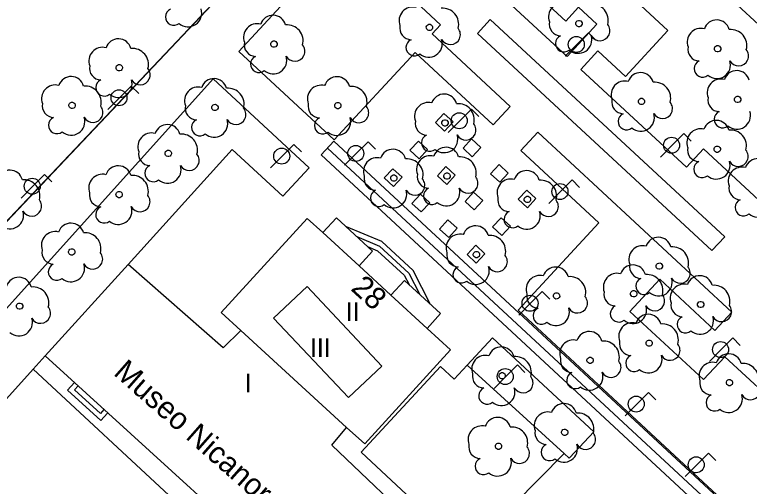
# Model space of a CAD drawing. Extents: x 282771 to 285132, y 4823109 to 4825496.
# Drawn here: x 284731.6 to 284790.2, y 4824005.5 to 4824043.1 of the extents above; entities that cross this region are included whole.
import ezdxf

# ---------------------------------------------------------------- set-up
doc = ezdxf.new("R2010")
doc.units = 0
for name, color, linetype in [('ACERA-INTERIOR', 7, 'Continuous'), ('ARBOL', 7, 'Continuous'), ('CARRIL-BICI-AREA', 7, 'Continuous'), ('CARRIL-BICI-EJE', 7, 'Continuous'), ('EDIFICIO', 7, 'Continuous'), ('FAROLA', 7, 'Continuous'), ('MEDIANERA', 7, 'Continuous'), ('NUM-PORTAL', 7, 'Continuous'), ('PARQUE-JARDIN-AREA', 7, 'Continuous'), ('TXT-ALTURA-EDIFICIO', 7, 'Continuous'), ('TXT-EDIFICIOS', 7, 'Continuous'), ('ZONA-VERDE', 7, 'Continuous')]:
    doc.layers.add(name, color=color, linetype=linetype)

msp = doc.modelspace()

# ---------------------------------------------------------------- linework, layer by layer
at = {"layer": 'ACERA-INTERIOR'}
for points in [[(284765.178, 4824034.486), (284765.908, 4824033.806), (284766.588, 4824034.546), (284765.858, 4824035.226), (284765.178, 4824034.486)], [(284763.138, 4824032.286), (284763.818, 4824033.016), (284764.548, 4824032.346), (284763.868, 4824031.606), (284763.138, 4824032.286)], [(284768.058, 4824033.186), (284768.788, 4824032.506), (284768.108, 4824031.766), (284767.378, 4824032.446), (284768.058, 4824033.186)], [(284766.758, 4824030.306), (284766.018, 4824030.986), (284765.338, 4824030.246), (284766.078, 4824029.566), (284766.758, 4824030.306)], [(284770.258, 4824031.146), (284769.578, 4824030.416), (284770.318, 4824029.736), (284770.988, 4824030.466), (284770.258, 4824031.146)], [(284761.098, 4824030.086), (284761.838, 4824029.406), (284762.518, 4824030.136), (284761.778, 4824030.816), (284761.098, 4824030.086)], [(284764.038, 4824027.366), (284764.718, 4824028.106), (284763.978, 4824028.786), (284763.298, 4824028.046), (284764.038, 4824027.366)], [(284768.218, 4824028.946), (284767.538, 4824028.206), (284768.278, 4824027.526), (284768.958, 4824028.266), (284768.218, 4824028.946)], [(284772.458, 4824029.106), (284773.198, 4824028.426), (284772.518, 4824027.696), (284771.778, 4824028.376), (284772.458, 4824029.106)], [(284770.418, 4824026.906), (284771.158, 4824026.226), (284770.478, 4824025.496), (284769.738, 4824026.176), (284770.418, 4824026.906)], [(284766.178, 4824026.746), (284765.498, 4824026.006), (284766.238, 4824025.326), (284766.918, 4824026.066), (284766.178, 4824026.746)], [(284764.788, 4824019.986), (284763.409, 4824022.687), (284760.888, 4824025.016), (284758.078, 4824026.176)], [(284758.908, 4824025.396), (284760.718, 4824024.642), (284763.048, 4824022.486), (284763.918, 4824020.786)], [(284759.768, 4824024.606), (284760.556, 4824024.277), (284762.678, 4824022.326), (284763.068, 4824021.576)], [(284769.118, 4824024.026), (284768.438, 4824023.296), (284767.708, 4824023.966), (284768.388, 4824024.706), (284769.118, 4824024.026)], [(284736.368, 4824013.766), (284735.828, 4824013.166), (284738.488, 4824010.746), (284739.018, 4824011.336)], [(284738.728, 4824011.606), (284738.458, 4824011.306), (284736.388, 4824013.196), (284736.658, 4824013.496)]]:
    msp.add_lwpolyline(points, dxfattribs=at)
at = {"layer": 'ARBOL'}
for centre, major_axis, start_param, end_param in [((284775.299, 4824042.916), (0.607, 0.914), 0.332142, 2.515973), ((284777.689, 4824042.646), (0.704, 1.06), 5.037566, 6.970807), ((284744.298, 4824042.916), (-0.372, -0.559), 4.143049, 7.559283), ((284745.439, 4824043.216), (-0.601, -0.904), 6.153978, 8.754056), ((284763.369, 4824042.606), (0.607, 0.913), 0.332473, 2.516304), ((284765.759, 4824042.336), (0.705, 1.06), 5.037897, 6.971137), ((284752.219, 4824042.006), (0.575, 0.865), 5.572524, 8.116203), ((284750.958, 4824041.276), (0.608, 0.913), 0.332863, 2.516693), ((284753.348, 4824041.006), (0.705, 1.059), 5.038287, 6.971527), ((284763.259, 4824042.036), (-0.518, -0.779), 5.10014, 6.837325), ((284775.189, 4824042.346), (-0.518, -0.779), 5.099809, 6.836994), ((284778.299, 4824041.816), (-0.441, -0.664), 5.804285, 9.120909), ((284787.619, 4824041.636), (0.574, 0.865), 5.571574, 8.115252), ((284766.369, 4824041.506), (-0.441, -0.664), 5.804615, 9.121239), ((284786.359, 4824040.906), (0.607, 0.914), 0.331912, 2.515743), ((284788.749, 4824040.636), (0.704, 1.06), 5.037336, 6.970577), ((284739.878, 4824040.126), (0.576, 0.864), 5.572923, 8.116602), ((284763.499, 4824040.486), (-0.372, -0.56), 4.142613, 7.558846), ((284764.639, 4824040.786), (-0.601, -0.904), 6.153542, 8.753619), ((284775.429, 4824040.796), (-0.372, -0.56), 4.142282, 7.558516), ((284776.569, 4824041.096), (-0.601, -0.904), 6.153211, 8.753289), ((284738.618, 4824039.396), (0.608, 0.913), 0.333262, 2.517093), ((284741.008, 4824039.126), (0.705, 1.059), 5.038686, 6.971926), ((284750.848, 4824040.706), (-0.518, -0.779), 5.100529, 6.837714), ((284753.958, 4824040.176), (-0.441, -0.663), 5.805005, 9.121629), ((284786.249, 4824040.336), (-0.517, -0.779), 5.099579, 6.836764), ((284751.088, 4824039.156), (-0.372, -0.559), 4.143002, 7.559236), ((284752.228, 4824039.456), (-0.601, -0.904), 6.153931, 8.754009), ((284789.359, 4824039.806), (-0.441, -0.664), 5.804055, 9.120679), ((284786.489, 4824038.786), (-0.372, -0.56), 4.142052, 7.558286), ((284787.629, 4824039.086), (-0.601, -0.904), 6.152981, 8.753059), ((284738.508, 4824038.826), (-0.518, -0.779), 5.100929, 6.838114), ((284741.618, 4824038.296), (-0.442, -0.663), 5.805404, 9.122028), ((284789.219, 4824037.596), (0.575, 0.865), 5.571677, 8.115356), ((284736.108, 4824037.126), (0.576, 0.864), 5.573138, 8.116817), ((284757.318, 4824037.106), (0.575, 0.865), 5.572559, 8.116238), ((284781.549, 4824037.436), (0.575, 0.865), 5.571891, 8.11557), ((284787.959, 4824036.866), (0.607, 0.914), 0.332015, 2.515846), ((284734.848, 4824036.396), (0.608, 0.913), 0.333476, 2.517307), ((284737.238, 4824036.126), (0.706, 1.059), 5.0389, 6.972141), ((284738.748, 4824037.276), (-0.372, -0.559), 4.143402, 7.559635), ((284739.888, 4824037.576), (-0.602, -0.904), 6.154331, 8.754408), ((284747.508, 4824036.956), (0.576, 0.864), 5.572831, 8.11651), ((284756.058, 4824036.376), (0.608, 0.913), 0.332898, 2.516728), ((284780.288, 4824036.706), (0.607, 0.913), 0.33223, 2.516061), ((284782.678, 4824036.436), (0.704, 1.06), 5.037654, 6.970894), ((284746.248, 4824036.226), (0.608, 0.913), 0.333169, 2.517), ((284748.638, 4824035.956), (0.705, 1.059), 5.038593, 6.971834), ((284758.448, 4824036.106), (0.705, 1.059), 5.038322, 6.971562), ((284765.868, 4824035.726), (0.575, 0.865), 5.572377, 8.116055), ((284780.178, 4824036.136), (-0.518, -0.779), 5.099897, 6.837082), ((284787.849, 4824036.296), (-0.518, -0.779), 5.099682, 6.836867), ((284734.738, 4824035.826), (-0.519, -0.778), 5.101143, 6.838328), ((284737.848, 4824035.296), (-0.442, -0.663), 5.805619, 9.122243), ((284746.138, 4824035.656), (-0.518, -0.779), 5.100836, 6.838021), ((284755.948, 4824035.806), (-0.518, -0.779), 5.100564, 6.83775), ((284759.058, 4824035.276), (-0.441, -0.663), 5.80504, 9.121664), ((284764.608, 4824034.996), (0.607, 0.913), 0.332715, 2.516546), ((284766.998, 4824034.726), (0.705, 1.06), 5.038139, 6.97138), ((284783.288, 4824035.606), (-0.441, -0.664), 5.804372, 9.120997), ((284749.248, 4824035.126), (-0.442, -0.663), 5.805312, 9.121936), ((284780.418, 4824034.586), (-0.372, -0.56), 4.14237, 7.558603), ((284781.558, 4824034.886), (-0.601, -0.904), 6.153299, 8.753377), ((284788.088, 4824034.746), (-0.372, -0.56), 4.142155, 7.558389), ((284789.228, 4824035.046), (-0.601, -0.904), 6.153084, 8.753162), ((284734.978, 4824034.276), (-0.373, -0.559), 4.143616, 7.55985), ((284736.118, 4824034.576), (-0.602, -0.903), 6.154545, 8.754623), ((284746.378, 4824034.106), (-0.372, -0.559), 4.143309, 7.559543), ((284747.518, 4824034.406), (-0.602, -0.904), 6.154238, 8.754316), ((284756.188, 4824034.256), (-0.372, -0.559), 4.143037, 7.559271), ((284757.328, 4824034.556), (-0.601, -0.904), 6.153966, 8.754044), ((284764.498, 4824034.426), (-0.518, -0.779), 5.100382, 6.837567), ((284787.588, 4824033.626), (0.575, 0.865), 5.571865, 8.115544), ((284743.788, 4824033.296), (0.576, 0.864), 5.573065, 8.116744), ((284767.608, 4824033.896), (-0.441, -0.663), 5.804858, 9.121482), ((284786.328, 4824032.896), (0.607, 0.914), 0.332204, 2.516035), ((284788.718, 4824032.626), (0.704, 1.06), 5.037628, 6.970868), ((284742.528, 4824032.566), (0.608, 0.913), 0.333403, 2.517234), ((284744.918, 4824032.296), (0.706, 1.059), 5.038827, 6.972068), ((284764.738, 4824032.876), (-0.372, -0.559), 4.142855, 7.559089), ((284765.878, 4824033.176), (-0.601, -0.904), 6.153784, 8.753862), ((284742.418, 4824031.996), (-0.519, -0.778), 5.10107, 6.838255), ((284761.788, 4824031.326), (0.575, 0.864), 5.572648, 8.116327), ((284766.028, 4824031.486), (0.575, 0.865), 5.572522, 8.116201), ((284786.218, 4824032.326), (-0.518, -0.779), 5.099871, 6.837056), ((284789.328, 4824031.796), (-0.441, -0.664), 5.804346, 9.120971), ((284745.528, 4824031.466), (-0.442, -0.663), 5.805546, 9.12217), ((284760.528, 4824030.596), (0.608, 0.913), 0.332987, 2.516818), ((284762.918, 4824030.326), (0.705, 1.059), 5.038411, 6.971651), ((284764.768, 4824030.756), (0.608, 0.913), 0.332861, 2.516691), ((284767.158, 4824030.486), (0.705, 1.059), 5.038285, 6.971525), ((284790.898, 4824030.576), (0.575, 0.865), 5.571884, 8.115563), ((284739.868, 4824030.006), (0.576, 0.864), 5.573289, 8.116967), ((284742.658, 4824030.446), (-0.373, -0.559), 4.143543, 7.559777), ((284743.798, 4824030.746), (-0.602, -0.903), 6.154472, 8.75455), ((284786.458, 4824030.776), (-0.372, -0.56), 4.142344, 7.558577), ((284787.598, 4824031.076), (-0.601, -0.904), 6.153273, 8.753351), ((284789.638, 4824029.846), (0.607, 0.913), 0.332223, 2.516053), ((284731.218, 4824029.656), (0.576, 0.864), 5.573531, 8.11721), ((284738.608, 4824029.276), (0.608, 0.913), 0.333627, 2.517458), ((284772.448, 4824029.626), (0.575, 0.865), 5.572417, 8.116096), ((284732.348, 4824028.656), (0.706, 1.059), 5.039293, 6.972534), ((284740.998, 4824029.006), (0.706, 1.059), 5.039051, 6.972292), ((284760.418, 4824030.026), (-0.518, -0.779), 5.100654, 6.837839), ((284763.528, 4824029.496), (-0.442, -0.663), 5.805129, 9.121754), ((284764.658, 4824030.186), (-0.518, -0.779), 5.100527, 6.837713), ((284767.768, 4824029.656), (-0.441, -0.663), 5.805003, 9.121627), ((284771.188, 4824028.896), (0.607, 0.913), 0.332756, 2.516587), ((284773.578, 4824028.626), (0.705, 1.059), 5.03818, 6.971421), ((284764.898, 4824028.636), (-0.372, -0.559), 4.143, 7.559234), ((284766.038, 4824028.936), (-0.601, -0.904), 6.15393, 8.754007), ((284789.528, 4824029.276), (-0.518, -0.779), 5.099889, 6.837075), ((284738.498, 4824028.706), (-0.519, -0.778), 5.101294, 6.838479), ((284741.608, 4824028.176), (-0.442, -0.663), 5.80577, 9.122394), ((284760.658, 4824028.476), (-0.372, -0.559), 4.143127, 7.55936), ((284761.798, 4824028.776), (-0.601, -0.904), 6.154056, 8.754134), ((284732.958, 4824027.826), (-0.442, -0.663), 5.806012, 9.122636), ((284771.078, 4824028.326), (-0.518, -0.779), 5.100423, 6.837608), ((284774.188, 4824027.796), (-0.441, -0.663), 5.804898, 9.121523), ((284789.768, 4824027.726), (-0.372, -0.56), 4.142362, 7.558596), ((284790.908, 4824028.026), (-0.601, -0.904), 6.153291, 8.753369), ((284738.738, 4824027.156), (-0.373, -0.559), 4.143767, 7.560001), ((284739.878, 4824027.456), (-0.602, -0.903), 6.154696, 8.754774), ((284731.228, 4824027.106), (-0.602, -0.903), 6.154938, 8.755016), ((284771.318, 4824026.776), (-0.372, -0.559), 4.142896, 7.559129), ((284772.458, 4824027.076), (-0.601, -0.904), 6.153825, 8.753903), ((284736.088, 4824025.436), (0.576, 0.864), 5.573555, 8.117234), ((284734.828, 4824024.706), (0.609, 0.912), 0.333894, 2.517724), ((284737.218, 4824024.436), (0.706, 1.059), 5.039318, 6.972558), ((284768.378, 4824025.226), (0.575, 0.864), 5.572685, 8.116364), ((284767.118, 4824024.496), (0.608, 0.913), 0.333024, 2.516855), ((284769.508, 4824024.226), (0.705, 1.059), 5.038448, 6.971688), ((284782.968, 4824024.306), (0.575, 0.865), 5.572324, 8.116003), ((284781.708, 4824023.576), (0.607, 0.913), 0.332662, 2.516493), ((284784.098, 4824023.306), (0.705, 1.06), 5.038086, 6.971327), ((284734.718, 4824024.136), (-0.519, -0.778), 5.10156, 6.838746), ((284737.828, 4824023.606), (-0.442, -0.663), 5.806036, 9.12266), ((284767.008, 4824023.926), (-0.518, -0.779), 5.100691, 6.837876), ((284770.118, 4824023.396), (-0.442, -0.663), 5.805166, 9.121791), ((284734.958, 4824022.586), (-0.373, -0.559), 4.144033, 7.560267), ((284736.098, 4824022.886), (-0.602, -0.903), 6.154962, 8.75504), ((284767.248, 4824022.376), (-0.372, -0.559), 4.143164, 7.559397), ((284768.388, 4824022.676), (-0.602, -0.904), 6.154093, 8.754171), ((284774.768, 4824021.936), (0.575, 0.865), 5.572631, 8.116309), ((284780.928, 4824022.106), (0.575, 0.865), 5.572458, 8.116137), ((284781.598, 4824023.006), (-0.518, -0.779), 5.100329, 6.837514), ((284784.708, 4824022.476), (-0.441, -0.663), 5.804805, 9.121429), ((284773.508, 4824021.206), (0.608, 0.913), 0.332969, 2.5168), ((284775.898, 4824020.936), (0.705, 1.059), 5.038393, 6.971634), ((284779.668, 4824021.376), (0.608, 0.913), 0.332796, 2.516627), ((284782.058, 4824021.106), (0.705, 1.059), 5.03822, 6.971461), ((284786.268, 4824021.246), (0.575, 0.865), 5.572344, 8.116022), ((284731.928, 4824021.116), (0.576, 0.864), 5.573819, 8.117498), ((284781.838, 4824021.456), (-0.372, -0.56), 4.142802, 7.559036), ((284782.978, 4824021.756), (-0.601, -0.904), 6.153731, 8.753809), ((284785.008, 4824020.516), (0.607, 0.913), 0.332682, 2.516513), ((284733.058, 4824020.116), (0.706, 1.059), 5.039582, 6.972822), ((284787.398, 4824020.246), (0.705, 1.06), 5.038106, 6.971347), ((284773.398, 4824020.636), (-0.518, -0.779), 5.100636, 6.837821), ((284776.508, 4824020.106), (-0.441, -0.663), 5.805112, 9.121736), ((284779.558, 4824020.806), (-0.518, -0.779), 5.100463, 6.837648), ((284782.668, 4824020.276), (-0.441, -0.663), 5.804939, 9.121563), ((284779.798, 4824019.256), (-0.372, -0.559), 4.142936, 7.55917), ((284780.938, 4824019.556), (-0.601, -0.904), 6.153865, 8.753943), ((284784.898, 4824019.946), (-0.518, -0.779), 5.100349, 6.837534), ((284788.008, 4824019.416), (-0.441, -0.663), 5.804825, 9.121449), ((284733.668, 4824019.286), (-0.442, -0.663), 5.8063, 9.122924), ((284773.638, 4824019.086), (-0.372, -0.559), 4.143109, 7.559343), ((284774.778, 4824019.386), (-0.601, -0.904), 6.154038, 8.754116), ((284731.938, 4824018.566), (-0.603, -0.903), 6.155226, 8.755304), ((284782.158, 4824018.166), (0.575, 0.865), 5.572569, 8.116248), ((284785.138, 4824018.396), (-0.372, -0.56), 4.142822, 7.559056), ((284786.278, 4824018.696), (-0.601, -0.904), 6.153751, 8.753829), ((284780.898, 4824017.436), (0.608, 0.913), 0.332908, 2.516739), ((284783.288, 4824017.166), (0.705, 1.059), 5.038332, 6.971573), ((284777.448, 4824016.796), (0.575, 0.864), 5.572746, 8.116425), ((284776.188, 4824016.066), (0.608, 0.913), 0.333085, 2.516915), ((284778.578, 4824015.796), (0.705, 1.059), 5.038509, 6.971749), ((284780.788, 4824016.866), (-0.518, -0.779), 5.100575, 6.83776), ((284770.428, 4824015.566), (0.576, 0.864), 5.572981, 8.11666), ((284783.898, 4824016.336), (-0.441, -0.663), 5.80505, 9.121675), ((284769.168, 4824014.836), (0.608, 0.913), 0.333319, 2.51715), ((284771.558, 4824014.566), (0.705, 1.059), 5.038743, 6.971984), ((284781.028, 4824015.316), (-0.372, -0.559), 4.143048, 7.559282), ((284782.168, 4824015.616), (-0.601, -0.904), 6.153977, 8.754055), ((284788.568, 4824015.016), (0.575, 0.865), 5.572508, 8.116187), ((284776.078, 4824015.496), (-0.518, -0.779), 5.100751, 6.837936), ((284779.188, 4824014.966), (-0.442, -0.663), 5.805227, 9.121851), ((284787.308, 4824014.286), (0.608, 0.913), 0.332846, 2.516677), ((284789.698, 4824014.016), (0.705, 1.059), 5.03827, 6.971511), ((284777.458, 4824014.246), (-0.602, -0.904), 6.154153, 8.754231), ((284769.058, 4824014.266), (-0.519, -0.779), 5.100986, 6.838171), ((284772.168, 4824013.736), (-0.442, -0.663), 5.805462, 9.122086), ((284776.318, 4824013.946), (-0.372, -0.559), 4.143224, 7.559458), ((284787.198, 4824013.716), (-0.518, -0.779), 5.100513, 6.837698), ((284790.308, 4824013.186), (-0.441, -0.663), 5.804989, 9.121613), ((284769.298, 4824012.716), (-0.373, -0.559), 4.143459, 7.559693), ((284770.438, 4824013.016), (-0.602, -0.903), 6.154388, 8.754466), ((284787.438, 4824012.166), (-0.372, -0.559), 4.142986, 7.55922), ((284788.578, 4824012.466), (-0.601, -0.904), 6.153915, 8.753993), ((284775.418, 4824011.056), (0.576, 0.864), 5.573004, 8.116683), ((284774.158, 4824010.326), (0.608, 0.913), 0.333343, 2.517174), ((284776.548, 4824010.056), (0.705, 1.059), 5.038767, 6.972007), ((284770.138, 4824009.946), (0.576, 0.864), 5.573192, 8.116871), ((284768.878, 4824009.216), (0.608, 0.913), 0.333531, 2.517362), ((284771.268, 4824008.946), (0.706, 1.059), 5.038955, 6.972195), ((284774.048, 4824009.756), (-0.519, -0.779), 5.10101, 6.838195), ((284777.158, 4824009.226), (-0.442, -0.663), 5.805485, 9.122109), ((284768.768, 4824008.646), (-0.519, -0.778), 5.101198, 6.838383), ((284774.288, 4824008.206), (-0.373, -0.559), 4.143482, 7.559716), ((284775.428, 4824008.506), (-0.602, -0.903), 6.154412, 8.754489), ((284771.878, 4824008.116), (-0.442, -0.663), 5.805673, 9.122297), ((284769.008, 4824007.096), (-0.373, -0.559), 4.143671, 7.559904), ((284770.148, 4824007.396), (-0.602, -0.903), 6.1546, 8.754677)]:
    msp.add_ellipse(centre, major_axis=major_axis, ratio=0.999978, start_param=start_param, end_param=end_param, dxfattribs=at)
for centre in [(284764.699, 4824042.076), (284776.629, 4824042.386), (284752.288, 4824040.746), (284787.689, 4824040.376), (284739.948, 4824038.866), (284781.618, 4824036.176), (284789.289, 4824036.336), (284736.178, 4824035.866), (284747.578, 4824035.696), (284757.388, 4824035.846), (284765.938, 4824034.466), (284743.858, 4824032.036), (284787.658, 4824032.366), (284766.098, 4824030.226), (284761.858, 4824030.066), (284739.938, 4824028.746), (284772.518, 4824028.366), (284736.158, 4824024.176), (284768.448, 4824023.966), (284783.038, 4824023.046), (284780.998, 4824020.846), (284774.838, 4824020.676), (284731.998, 4824019.856), (284786.338, 4824019.986), (284782.228, 4824016.906), (284777.518, 4824015.536), (284770.498, 4824014.306), (284788.638, 4824013.756), (284775.488, 4824009.796), (284770.208, 4824008.686)]:
    msp.add_ellipse(centre, major_axis=(0.141, 0.212), ratio=0.999978, dxfattribs=at)
at = {"layer": 'CARRIL-BICI-AREA'}
msp.add_lwpolyline([(284756.054, 4824031.914), (284757.074, 4824033.013), (284855.311, 4823941.906), (284855.507, 4823939.679)], close=True, dxfattribs=at)
at = {"layer": 'CARRIL-BICI-EJE'}
msp.add_line((284756.564, 4824032.464), (284855.409, 4823940.793), dxfattribs=at)
at = {"layer": 'EDIFICIO'}
msp.add_lwpolyline([(284765.578, 4824019.266), (284762.708, 4824021.906), (284761.628, 4824020.736), (284759.078, 4824023.076), (284760.158, 4824024.246), (284757.278, 4824026.896), (284756.188, 4824025.716), (284754.948, 4824026.846), (284748.088, 4824019.346), (284749.638, 4824017.916), (284748.238, 4824016.526), (284740.658, 4824023.186), (284734.038, 4824015.886), (284757.508, 4823994.516), (284764.328, 4824001.716), (284756.918, 4824008.766), (284758.088, 4824010.186), (284759.538, 4824008.866), (284766.388, 4824016.366), (284764.528, 4824018.086), (284765.578, 4824019.266)], dxfattribs=at)
at = {"layer": 'FAROLA'}
for p, q in [((284777.395, 4824041.648), (284776.455, 4824040.718)), ((284777.985, 4824041.058), (284777.395, 4824041.648)), ((284776.455, 4824040.718), (284775.525, 4824039.778)), ((284740.907, 4824037.4), (284739.967, 4824036.47)), ((284741.497, 4824036.81), (284740.907, 4824037.4)), ((284739.967, 4824036.47), (284739.037, 4824035.53)), ((284768.055, 4824035.566), (284767.115, 4824034.636)), ((284768.645, 4824034.976), (284768.055, 4824035.566)), ((284767.115, 4824034.636), (284766.185, 4824033.696)), ((284784.998, 4824033.611), (284784.058, 4824032.681)), ((284785.588, 4824033.021), (284784.998, 4824033.611)), ((284753.889, 4824032.747), (284752.949, 4824031.817)), ((284754.479, 4824032.157), (284753.889, 4824032.747)), ((284759.801, 4824032.96), (284758.861, 4824032.03)), ((284760.391, 4824032.37), (284759.801, 4824032.96)), ((284784.058, 4824032.681), (284783.128, 4824031.741)), ((284752.949, 4824031.817), (284752.019, 4824030.877)), ((284758.861, 4824032.03), (284757.931, 4824031.09)), ((284733.985, 4824030.344), (284733.045, 4824029.414)), ((284734.575, 4824029.754), (284733.985, 4824030.344)), ((284776.092, 4824029.918), (284775.152, 4824028.988)), ((284776.682, 4824029.328), (284776.092, 4824029.918)), ((284733.045, 4824029.414), (284732.115, 4824028.474)), ((284775.152, 4824028.988), (284774.222, 4824028.048)), ((284773.703, 4824021.013), (284772.763, 4824020.083)), ((284774.293, 4824020.423), (284773.703, 4824021.013)), ((284772.763, 4824020.083), (284771.833, 4824019.143)), ((284788.908, 4824017.32), (284787.968, 4824016.39)), ((284789.498, 4824016.73), (284788.908, 4824017.32)), ((284787.968, 4824016.39), (284787.038, 4824015.45)), ((284771.722, 4824015.169), (284770.782, 4824014.239)), ((284772.312, 4824014.579), (284771.722, 4824015.169)), ((284770.782, 4824014.239), (284769.852, 4824013.299)), ((284782.174, 4824012.976), (284781.234, 4824012.046)), ((284782.764, 4824012.386), (284782.174, 4824012.976)), ((284781.234, 4824012.046), (284780.304, 4824011.106)), ((284786.961, 4824008.136), (284786.021, 4824007.206)), ((284787.551, 4824007.546), (284786.961, 4824008.136)), ((284786.021, 4824007.206), (284785.091, 4824006.266))]:
    msp.add_line(p, q, dxfattribs=at)
for centre in [(284776.415, 4824040.718), (284739.927, 4824036.47), (284767.075, 4824034.636), (284784.018, 4824032.681), (284752.909, 4824031.817), (284758.821, 4824032.03), (284733.005, 4824029.414), (284775.112, 4824028.988), (284772.723, 4824020.083), (284787.928, 4824016.39), (284770.742, 4824014.239), (284781.194, 4824012.046)]:
    msp.add_circle(centre, 0.638, dxfattribs=at)
msp.add_ellipse((284785.981, 4824007.206), major_axis=(0.353, 0.531), ratio=0.999978, dxfattribs=at)
at = {"layer": 'MEDIANERA'}
for p, q in [((284759.078, 4824023.076), (284756.188, 4824025.716)), ((284764.528, 4824018.086), (284761.628, 4824020.736)), ((284749.638, 4824017.916), (284758.088, 4824010.186))]:
    msp.add_line(p, q, dxfattribs=at)
msp.add_lwpolyline([(284754.928, 4824021.416), (284760.898, 4824015.076), (284758.228, 4824012.566), (284752.258, 4824018.896), (284754.928, 4824021.416)], dxfattribs=at)
at = {"layer": 'PARQUE-JARDIN-AREA'}
msp.add_lwpolyline([(284644.289, 4824064.665), (284691.339, 4824081.066), (284698.459, 4824083.536), (284736.629, 4824096.826), (284748.353, 4824092.603), (284767.389, 4824076.057), (284763.489, 4824072.167), (284768.969, 4824067.096), (284759.109, 4824056.456), (284754.359, 4824051.326), (284717.348, 4824012.265), (284660.858, 4824049.325), (284649.429, 4824059.905)], close=True, dxfattribs=at)
at = {"layer": 'ZONA-VERDE'}
for p, q in [((284769.694, 4824062), (284809.884, 4824024.774)), ((284754.359, 4824051.326), (284717.348, 4824012.265)), ((284775.679, 4824039.756), (284763.389, 4824051.136)), ((284757.973, 4824049.347), (284765.589, 4824042.286)), ((284783.729, 4824041.836), (284775.659, 4824049.316)), ((284749.479, 4824040.166), (284757.289, 4824048.606)), ((284772.269, 4824045.646), (284775.569, 4824042.586)), ((284775.569, 4824042.586), (284776.589, 4824043.686)), ((284776.589, 4824043.686), (284778.049, 4824042.326)), ((284768.529, 4824041.606), (284769.549, 4824042.706)), ((284769.549, 4824042.706), (284788.258, 4824025.386)), ((284765.589, 4824042.286), (284764.909, 4824041.556)), ((284765.589, 4824042.286), (284765.589, 4824042.286)), ((284778.049, 4824042.326), (284775.679, 4824039.756)), ((284764.909, 4824041.556), (284771.139, 4824035.776)), ((284787.238, 4824024.286), (284768.529, 4824041.606)), ((284780.339, 4824038.166), (284783.729, 4824041.836)), ((284757.088, 4824033.116), (284749.479, 4824040.166)), ((284763.549, 4824040.086), (284757.088, 4824033.116)), ((284769.789, 4824034.316), (284763.549, 4824040.086)), ((284776.779, 4824038.736), (284778.139, 4824040.206)), ((284778.139, 4824040.206), (284780.339, 4824038.166)), ((284785.209, 4824030.926), (284776.779, 4824038.736)), ((284723.091, 4824010.965), (284747.439, 4824037.966)), ((284747.439, 4824037.966), (284755.088, 4824030.876)), ((284771.139, 4824035.776), (284769.789, 4824034.316)), ((284771.988, 4824032.276), (284773.349, 4824033.736)), ((284773.349, 4824033.736), (284788.838, 4824019.386)), ((284748.958, 4824032.336), (284740.658, 4824023.186)), ((284753.001, 4824028.631), (284748.958, 4824032.336)), ((284778.218, 4824026.496), (284771.988, 4824032.276)), ((284786.569, 4824032.396), (284785.209, 4824030.926)), ((284790.978, 4824028.316), (284786.569, 4824032.396)), ((284755.088, 4824030.876), (284753.001, 4824028.631)), ((284771.768, 4824019.526), (284778.218, 4824026.496)), ((284788.258, 4824025.386), (284787.238, 4824024.286)), ((284740.658, 4824023.186), (284734.038, 4824015.886)), ((284783.078, 4824021.996), (284780.698, 4824019.436)), ((284787.478, 4824017.926), (284783.078, 4824021.996)), ((284789.828, 4824002.796), (284771.768, 4824019.526)), ((284780.698, 4824019.436), (284786.568, 4824013.996)), ((284788.838, 4824019.386), (284787.478, 4824017.926)), ((284767.715, 4824015.155), (284769.728, 4824017.326)), ((284769.728, 4824017.326), (284777.818, 4824009.836)), ((284734.038, 4824015.886), (284733.075, 4824014.822)), ((284786.568, 4824013.996), (284788.268, 4824015.826)), ((284788.268, 4824015.826), (284795.608, 4824009.036)), ((284766.668, 4824014.026), (284767.715, 4824015.155)), ((284775.438, 4824008.106), (284767.715, 4824015.155)), ((284767.715, 4824015.155), (284775.438, 4824008.106)), ((284725.36, 4824006.307), (284733.075, 4824014.822)), ((284733.075, 4824014.822), (284726.761, 4824007.853)), ((284733.075, 4824014.822), (284756.578, 4823993.056)), ((284759.238, 4824008.206), (284765.568, 4824015.046)), ((284765.568, 4824015.046), (284766.668, 4824014.026)), ((284777.818, 4824009.836), (284775.908, 4824007.786)), ((284765.358, 4824002.536), (284759.238, 4824008.206)), ((284775.438, 4824008.106), (284770.568, 4824003.176)), ((284775.853, 4824007.726), (284775.438, 4824008.106)), ((284775.908, 4824007.786), (284775.853, 4824007.726))]:
    msp.add_line(p, q, dxfattribs=at)

# ---------------------------------------------------------------- texts
at = {"layer": 'NUM-PORTAL'}
msp.add_text('28', height=1.75, rotation=317.63982, dxfattribs=at).set_placement((284758.351, 4824021.182))
at = {"layer": 'TXT-ALTURA-EDIFICIO'}
for s, p in [('II', (284758.017, 4824018.666)), ('III', (284755.156, 4824015.796)), ('I', (284749.967, 4824012.986))]:
    msp.add_text(s, height=1.5, rotation=0.0006, dxfattribs=at).set_placement(p)
at = {"layer": 'TXT-EDIFICIOS'}
msp.add_text('Museo Nicanor Piñole', height=1.75, rotation=318.57299, dxfattribs=at).set_placement((284739.411, 4824014.43))

doc.saveas('drawing.dxf')
